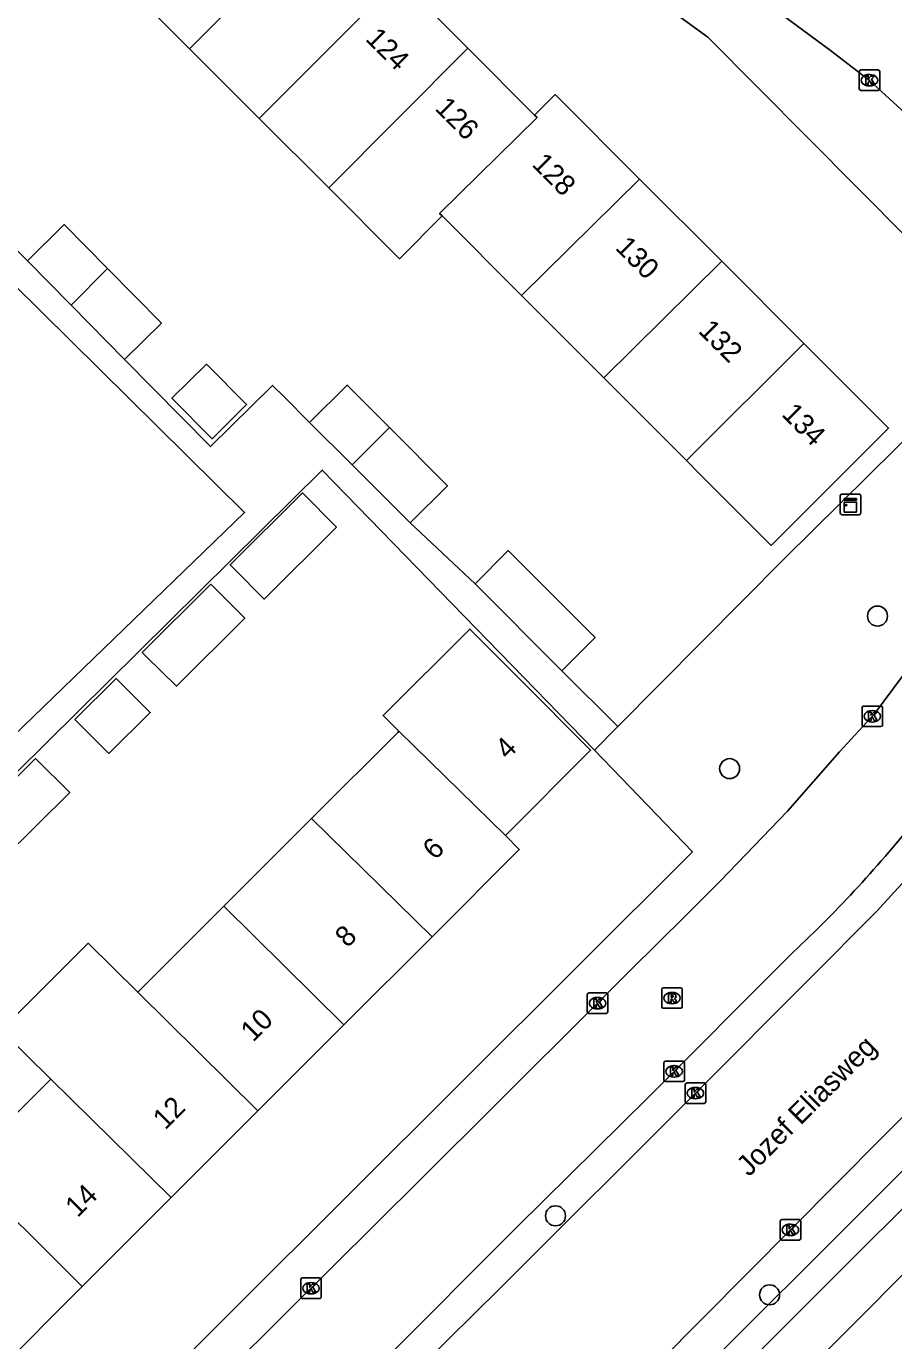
# Model space of a CAD drawing. Extents: x 159961 to 160856, y 382704 to 383353.
# Drawn here: x 160285.2 to 160327.6, y 383105 to 383169.2 of the extents above; entities that cross this region are included whole.
import ezdxf

# ---------------------------------------------------------------- set-up
doc = ezdxf.new("R2010")
doc.units = 0
for name, color, linetype in [('IMGEO_Boom', 7, 'Continuous'), ('IMGEO_Fietspad_open', 7, 'Continuous'), ('IMGEO_Kast', 7, 'Continuous'), ('IMGEO_Kolk', 7, 'Continuous'), ('IMGEO_Muur', 7, 'Continuous'), ('IMGEO_Openbare_ruimte_label', 7, 'Continuous'), ('IMGEO_Pand', 7, 'Continuous'), ('IMGEO_Pand_nummerreeks', 7, 'Continuous'), ('IMGEO_Parkeervlak_open', 7, 'Continuous'), ('IMGEO_Rijbaan_lokaal_gesloten', 7, 'Continuous'), ('IMGEO_Rijbaan_lokaal_open', 7, 'Continuous'), ('IMGEO_Rioolput', 7, 'Continuous'), ('IMGEO_Voetpad_open', 7, 'Continuous')]:
    doc.layers.add(name, color=color, linetype=linetype)

msp = doc.modelspace()

# ---------------------------------------------------------------- linework, layer by layer
at = {"layer": 'IMGEO_Boom'}
for centre in [(160326.801, 383140.398), (160319.57, 383132.943), (160311.054, 383111.092), (160321.523, 383107.23)]:
    msp.add_circle(centre, 0.489, dxfattribs=at)
at = {"layer": 'IMGEO_Fietspad_open'}
for points in [[(160359.534, 383140.192), (160355.084, 383135.582), (160349.301, 383129.494), (160346.069, 383126.243), (160333.013, 383113.184), (160320.923, 383101.092), (160266.621, 383046.833), (160203.096, 382986.199)], [(160244.662, 383029.223), (160265.151, 383048.791), (160330.202, 383113.614), (160344.403, 383127.954)]]:
    msp.add_lwpolyline(points, dxfattribs=at)
at = {"layer": 'IMGEO_Kast'}
for p, q in [((160324.978, 383145.428), (160324.978, 383146.269)), ((160324.978, 383146.269), (160324.978, 383145.428)), ((160325.053, 383146.353), (160325.894, 383146.353)), ((160325.894, 383146.353), (160325.053, 383146.353)), ((160325.978, 383146.278), (160325.978, 383145.437)), ((160325.978, 383145.437), (160325.978, 383146.278)), ((160325.903, 383145.353), (160325.062, 383145.353)), ((160325.062, 383145.353), (160325.903, 383145.353))]:
    msp.add_line(p, q, dxfattribs=at)
for points in [[(160325.173, 383146.143), (160325.773, 383146.143), (160325.773, 383146.058), (160325.173, 383146.058), (160325.173, 383146.143)], [(160325.173, 383145.968), (160325.773, 383145.968), (160325.773, 383145.479), (160325.173, 383145.479), (160325.173, 383145.968)]]:
    msp.add_lwpolyline(points, dxfattribs=at)
msp.add_circle((160325.257, 383145.817), 0.0377, dxfattribs=at)
for centre, start, end in [((160325.056, 383146.275), 92.4484, 184.28452), ((160325.056, 383146.275), 92.4484, 184.28452), ((160325.9, 383146.275), 2.4484, 94.28452), ((160325.9, 383146.275), 2.4484, 94.28452), ((160325.056, 383145.431), 182.4484, 274.28452), ((160325.056, 383145.431), 182.4484, 274.28452), ((160325.9, 383145.431), 272.4484, 4.28452), ((160325.9, 383145.431), 272.4484, 4.28452)]:
    msp.add_arc(centre, 0.0779, start, end, dxfattribs=at)
at = {"layer": 'IMGEO_Kolk'}
for p, q in [((160325.907, 383166.158), (160325.907, 383167.01)), ((160325.982, 383167.084), (160326.834, 383167.084)), ((160326.908, 383167.01), (160326.908, 383166.158)), ((160326.418, 383166.304), (160326.393, 383166.304)), ((160326.395, 383166.864), (160326.42, 383166.864)), ((160326.834, 383166.084), (160325.982, 383166.084)), ((160326.044, 383135.075), (160326.044, 383135.927)), ((160326.119, 383136.001), (160326.971, 383136.001)), ((160326.532, 383135.781), (160326.557, 383135.781)), ((160327.045, 383135.927), (160327.045, 383135.075)), ((160326.971, 383135.001), (160326.119, 383135.001)), ((160326.555, 383135.221), (160326.53, 383135.221)), ((160312.685, 383121.982), (160313.537, 383121.982)), ((160312.61, 383121.056), (160312.61, 383121.908)), ((160313.098, 383121.762), (160313.123, 383121.762)), ((160313.611, 383121.908), (160313.611, 383121.056)), ((160313.537, 383120.982), (160312.685, 383120.982)), ((160313.121, 383121.202), (160313.096, 383121.202)), ((160316.355, 383117.723), (160316.355, 383118.575)), ((160316.43, 383118.649), (160317.282, 383118.649)), ((160316.843, 383118.429), (160316.868, 383118.429)), ((160317.356, 383118.575), (160317.356, 383117.723)), ((160317.282, 383117.649), (160316.43, 383117.649)), ((160316.866, 383117.869), (160316.841, 383117.869)), ((160317.397, 383116.661), (160317.397, 383117.513)), ((160317.472, 383117.587), (160318.324, 383117.587)), ((160318.398, 383117.513), (160318.398, 383116.661)), ((160317.885, 383117.367), (160317.91, 383117.367)), ((160318.324, 383116.587), (160317.472, 383116.587)), ((160317.908, 383116.807), (160317.883, 383116.807)), ((160322.043, 383109.979), (160322.043, 383110.831)), ((160322.118, 383110.905), (160322.97, 383110.905)), ((160322.531, 383110.685), (160322.556, 383110.685)), ((160323.044, 383110.831), (160323.044, 383109.979)), ((160322.97, 383109.905), (160322.118, 383109.905)), ((160322.554, 383110.125), (160322.529, 383110.125)), ((160298.597, 383107.127), (160298.597, 383107.979)), ((160298.672, 383108.053), (160299.524, 383108.053)), ((160299.598, 383107.979), (160299.598, 383107.127)), ((160299.108, 383107.273), (160299.083, 383107.273)), ((160299.085, 383107.833), (160299.11, 383107.833)), ((160299.524, 383107.053), (160298.672, 383107.053))]:
    msp.add_line(p, q, dxfattribs=at)
for points in [[(160325.907, 383166.158), (160325.907, 383167.01)], [(160325.982, 383167.084), (160326.834, 383167.084)], [(160326.908, 383167.01), (160326.908, 383166.158)], [(160326.228, 383166.784), (160326.351, 383166.784), (160326.351, 383166.633), (160326.481, 383166.784), (160326.645, 383166.784), (160326.499, 383166.633), (160326.652, 383166.384), (160326.5, 383166.384), (160326.415, 383166.548), (160326.351, 383166.481), (160326.351, 383166.384), (160326.228, 383166.384), (160326.228, 383166.784)], [(160326.834, 383166.084), (160325.982, 383166.084)], [(160326.044, 383135.075), (160326.044, 383135.927)], [(160326.119, 383136.001), (160326.971, 383136.001)], [(160326.365, 383135.701), (160326.488, 383135.701), (160326.488, 383135.55), (160326.618, 383135.701), (160326.782, 383135.701), (160326.636, 383135.55), (160326.789, 383135.301), (160326.637, 383135.301), (160326.552, 383135.465), (160326.488, 383135.398), (160326.488, 383135.301), (160326.365, 383135.301), (160326.365, 383135.701)], [(160327.045, 383135.927), (160327.045, 383135.075)], [(160326.971, 383135.001), (160326.119, 383135.001)], [(160312.685, 383121.982), (160313.537, 383121.982)], [(160312.61, 383121.056), (160312.61, 383121.908)], [(160312.931, 383121.682), (160313.054, 383121.682), (160313.054, 383121.531), (160313.184, 383121.682), (160313.348, 383121.682), (160313.202, 383121.531), (160313.355, 383121.282), (160313.203, 383121.282), (160313.118, 383121.446), (160313.054, 383121.379), (160313.054, 383121.282), (160312.931, 383121.282), (160312.931, 383121.682)], [(160313.611, 383121.908), (160313.611, 383121.056)], [(160313.537, 383120.982), (160312.685, 383120.982)], [(160316.355, 383117.723), (160316.355, 383118.575)], [(160316.43, 383118.649), (160317.282, 383118.649)], [(160316.676, 383118.349), (160316.799, 383118.349), (160316.799, 383118.198), (160316.929, 383118.349), (160317.093, 383118.349), (160316.947, 383118.198), (160317.1, 383117.949), (160316.948, 383117.949), (160316.863, 383118.113), (160316.799, 383118.046), (160316.799, 383117.949), (160316.676, 383117.949), (160316.676, 383118.349)], [(160317.356, 383118.575), (160317.356, 383117.723)], [(160317.282, 383117.649), (160316.43, 383117.649)], [(160317.397, 383116.661), (160317.397, 383117.513)], [(160317.472, 383117.587), (160318.324, 383117.587)], [(160318.398, 383117.513), (160318.398, 383116.661)], [(160317.718, 383117.287), (160317.841, 383117.287), (160317.841, 383117.136), (160317.971, 383117.287), (160318.135, 383117.287), (160317.989, 383117.136), (160318.142, 383116.887), (160317.99, 383116.887), (160317.905, 383117.051), (160317.841, 383116.984), (160317.841, 383116.887), (160317.718, 383116.887), (160317.718, 383117.287)], [(160318.324, 383116.587), (160317.472, 383116.587)], [(160322.043, 383109.979), (160322.043, 383110.831)], [(160322.118, 383110.905), (160322.97, 383110.905)], [(160322.364, 383110.605), (160322.487, 383110.605), (160322.487, 383110.454), (160322.617, 383110.605), (160322.781, 383110.605), (160322.635, 383110.454), (160322.788, 383110.205), (160322.636, 383110.205), (160322.551, 383110.369), (160322.487, 383110.302), (160322.487, 383110.205), (160322.364, 383110.205), (160322.364, 383110.605)], [(160323.044, 383110.831), (160323.044, 383109.979)], [(160322.97, 383109.905), (160322.118, 383109.905)], [(160298.597, 383107.127), (160298.597, 383107.979)], [(160298.672, 383108.053), (160299.524, 383108.053)], [(160299.598, 383107.979), (160299.598, 383107.127)], [(160298.918, 383107.753), (160299.041, 383107.753), (160299.041, 383107.602), (160299.171, 383107.753), (160299.335, 383107.753), (160299.189, 383107.602), (160299.342, 383107.353), (160299.19, 383107.353), (160299.105, 383107.517), (160299.041, 383107.45), (160299.041, 383107.353), (160298.918, 383107.353), (160298.918, 383107.753)], [(160299.524, 383107.053), (160298.672, 383107.053)]]:
    msp.add_lwpolyline(points, dxfattribs=at)
for centre, start, end in [((160325.984, 383167.008), 91.55205, 178.44795), ((160325.984, 383167.008), 91.55205, 178.44795), ((160326.832, 383167.008), 1.55205, 88.44795), ((160326.832, 383167.008), 1.55205, 88.44795), ((160325.984, 383166.16), 181.55205, 268.44795), ((160325.984, 383166.16), 181.55205, 268.44795), ((160326.832, 383166.16), 271.55205, 358.44795), ((160326.832, 383166.16), 271.55205, 358.44795), ((160326.121, 383135.925), 91.55205, 178.44795), ((160326.121, 383135.925), 91.55205, 178.44795), ((160326.969, 383135.925), 1.55205, 88.44795), ((160326.969, 383135.925), 1.55205, 88.44795), ((160326.121, 383135.077), 181.55205, 268.44795), ((160326.121, 383135.077), 181.55205, 268.44795), ((160326.969, 383135.077), 271.55205, 358.44795), ((160326.969, 383135.077), 271.55205, 358.44795), ((160312.687, 383121.906), 91.55205, 178.44795), ((160312.687, 383121.906), 91.55205, 178.44795), ((160313.535, 383121.906), 1.55205, 88.44795), ((160313.535, 383121.906), 1.55205, 88.44795), ((160312.687, 383121.058), 181.55205, 268.44795), ((160312.687, 383121.058), 181.55205, 268.44795), ((160313.535, 383121.058), 271.55205, 358.44795), ((160313.535, 383121.058), 271.55205, 358.44795), ((160316.432, 383118.573), 91.55205, 178.44795), ((160316.432, 383118.573), 91.55205, 178.44795), ((160317.28, 383118.573), 1.55205, 88.44795), ((160317.28, 383118.573), 1.55205, 88.44795), ((160316.432, 383117.725), 181.55205, 268.44795), ((160316.432, 383117.725), 181.55205, 268.44795), ((160317.28, 383117.725), 271.55205, 358.44795), ((160317.28, 383117.725), 271.55205, 358.44795), ((160317.474, 383117.511), 91.55205, 178.44795), ((160317.474, 383117.511), 91.55205, 178.44795), ((160318.322, 383117.511), 1.55205, 88.44795), ((160318.322, 383117.511), 1.55205, 88.44795), ((160317.474, 383116.663), 181.55205, 268.44795), ((160317.474, 383116.663), 181.55205, 268.44795), ((160318.322, 383116.663), 271.55205, 358.44795), ((160318.322, 383116.663), 271.55205, 358.44795), ((160322.12, 383110.829), 91.55205, 178.44795), ((160322.12, 383110.829), 91.55205, 178.44795), ((160322.968, 383110.829), 1.55205, 88.44795), ((160322.968, 383110.829), 1.55205, 88.44795), ((160322.12, 383109.981), 181.55205, 268.44795), ((160322.12, 383109.981), 181.55205, 268.44795), ((160322.968, 383109.981), 271.55205, 358.44795), ((160322.968, 383109.981), 271.55205, 358.44795), ((160298.674, 383107.977), 91.55205, 178.44795), ((160298.674, 383107.977), 91.55205, 178.44795), ((160299.522, 383107.977), 1.55205, 88.44795), ((160299.522, 383107.977), 1.55205, 88.44795), ((160298.674, 383107.129), 181.55205, 268.44795), ((160298.674, 383107.129), 181.55205, 268.44795), ((160299.522, 383107.129), 271.55205, 358.44795), ((160299.522, 383107.129), 271.55205, 358.44795)]:
    msp.add_arc(centre, 0.0765, start, end, dxfattribs=at)
for centre, major_axis, ratio, start_param, end_param in [((160326.394, 383166.584), (-0.387, 0.002), 0.722429, 4.712389, 7.853982), ((160326.419, 383166.584), (-0.39, 0.002), 0.717154, 1.570796, 4.712389), ((160326.531, 383135.501), (-0.387, 0.002), 0.722429, 4.712389, 7.853982), ((160326.556, 383135.501), (-0.39, 0.002), 0.717154, 1.570796, 4.712389), ((160313.097, 383121.482), (-0.387, 0.002), 0.722429, 4.712389, 7.853982), ((160313.122, 383121.482), (-0.39, 0.002), 0.717154, 1.570796, 4.712389), ((160316.842, 383118.149), (-0.387, 0.002), 0.722429, 4.712389, 7.853982), ((160316.867, 383118.149), (-0.39, 0.002), 0.717154, 1.570796, 4.712389), ((160317.884, 383117.087), (-0.387, 0.002), 0.722429, 4.712389, 7.853982), ((160317.909, 383117.087), (-0.39, 0.002), 0.717154, 1.570796, 4.712389), ((160322.53, 383110.405), (-0.387, 0.002), 0.722429, 4.712389, 7.853982), ((160322.555, 383110.405), (-0.39, 0.002), 0.717154, 1.570796, 4.712389), ((160299.084, 383107.553), (-0.387, 0.002), 0.722429, 4.712389, 7.853982), ((160299.109, 383107.553), (-0.39, 0.002), 0.717154, 1.570796, 4.712389)]:
    msp.add_ellipse(centre, major_axis=major_axis, ratio=ratio, start_param=start_param, end_param=end_param, dxfattribs=at)
at = {"layer": 'IMGEO_Muur'}
msp.add_lwpolyline([(160314.099, 383134.997), (160322.256, 383143.204)], dxfattribs=at)
at = {"layer": 'IMGEO_Pand'}
for points in [[(160299.977, 383174.932), (160293.165, 383168.113)], [(160293.165, 383168.113), (160289.769, 383171.508)], [(160296.568, 383164.711), (160303.377, 383171.533)], [(160303.377, 383171.533), (160306.77, 383168.141)], [(160296.568, 383164.711), (160293.165, 383168.113)], [(160306.77, 383168.141), (160299.964, 383161.316)], [(160306.77, 383168.141), (160310.036, 383164.877)], [(160310.036, 383164.877), (160311.04, 383165.881), (160311.168, 383165.754), (160315.169, 383161.754)], [(160299.964, 383161.316), (160296.568, 383164.711)], [(160310.036, 383164.877), (160310.155, 383164.758), (160305.387, 383160.068), (160305.507, 383159.948)], [(160305.507, 383159.948), (160303.421, 383157.861), (160303.283, 383157.999), (160299.964, 383161.316)], [(160309.397, 383156.059), (160315.169, 383161.754)], [(160315.169, 383161.754), (160319.183, 383157.74)], [(160309.397, 383156.059), (160305.507, 383159.948)], [(160289.147, 383157.384), (160287.032, 383159.527), (160285.234, 383157.752)], [(160285.234, 383157.752), (160287.364, 383155.593)], [(160287.364, 383155.593), (160289.147, 383157.384)], [(160289.147, 383157.384), (160291.785, 383154.711), (160289.986, 383152.936)], [(160319.183, 383157.74), (160313.424, 383152.033)], [(160319.183, 383157.74), (160323.205, 383153.719)], [(160313.424, 383152.033), (160309.397, 383156.059)], [(160289.986, 383152.936), (160287.364, 383155.593)], [(160323.205, 383153.719), (160327.339, 383149.587), (160321.607, 383143.853), (160318.071, 383147.388), (160317.458, 383148.001)], [(160317.458, 383148.001), (160323.205, 383153.719)], [(160293.985, 383152.715), (160295.951, 383150.74), (160294.266, 383149.063), (160292.3, 383151.038), (160293.985, 383152.715)], [(160299.029, 383149.854), (160300.869, 383151.685), (160302.938, 383149.607)], [(160317.458, 383148.001), (160313.424, 383152.033)], [(160301.117, 383147.793), (160299.029, 383149.854)], [(160301.117, 383147.793), (160301.225, 383147.9), (160302.861, 383149.53), (160302.938, 383149.607)], [(160302.938, 383149.607), (160305.77, 383146.764), (160303.951, 383144.952)], [(160303.951, 383144.952), (160301.117, 383147.793)], [(160295.34, 383142.7), (160296.806, 383141.232), (160300.341, 383144.749), (160298.684, 383146.416), (160295.144, 383142.896), (160295.34, 383142.7)], [(160307.119, 383141.978), (160308.737, 383143.597), (160312.99, 383139.346), (160311.372, 383137.727)], [(160291.045, 383138.429), (160292.528, 383136.976), (160295.859, 383140.289), (160294.196, 383141.954), (160290.847, 383138.623), (160291.045, 383138.429)], [(160311.372, 383137.727), (160307.119, 383141.978)], [(160303.402, 383134.774), (160302.626, 383135.533), (160306.859, 383139.763), (160309.238, 383137.381), (160312.773, 383133.844), (160308.606, 383129.681)], [(160287.546, 383135.34), (160289.218, 383133.685), (160291.237, 383135.692), (160289.565, 383137.348), (160287.546, 383135.34)], [(160299.13, 383130.506), (160303.338, 383134.71), (160303.402, 383134.774)], [(160308.606, 383129.681), (160303.402, 383134.774)], [(160284.034, 383128.529), (160287.304, 383131.781), (160285.631, 383133.437), (160282.359, 383130.183)], [(160294.843, 383126.222), (160299.13, 383130.506)], [(160305.023, 383124.732), (160299.13, 383130.506)], [(160308.606, 383129.681), (160309.285, 383128.991), (160305.023, 383124.732)], [(160290.633, 383122.016), (160294.843, 383126.222)], [(160294.843, 383126.222), (160300.708, 383120.421)], [(160305.023, 383124.732), (160300.708, 383120.421)], [(160286.382, 383117.768), (160283.949, 383120.158), (160288.206, 383124.411), (160290.633, 383122.016)], [(160296.504, 383116.221), (160290.633, 383122.016)], [(160300.708, 383120.421), (160296.504, 383116.221)], [(160282.056, 383113.446), (160286.382, 383117.768)], [(160286.382, 383117.768), (160292.265, 383111.986)], [(160296.504, 383116.221), (160292.265, 383111.986)], [(160287.91, 383107.635), (160282.056, 383113.446)], [(160292.265, 383111.986), (160287.91, 383107.635)], [(160287.91, 383107.635), (160283.659, 383103.387), (160282.965, 383104.083)]]:
    msp.add_lwpolyline(points, dxfattribs=at)
at = {"layer": 'IMGEO_Parkeervlak_open'}
msp.add_lwpolyline([(160260.54, 383046.135), (160265.346, 383050.749), (160286.446, 383071.777), (160313.927, 383099.222), (160330.504, 383115.762), (160340.966, 383126.2)], dxfattribs=at)
at = {"layer": 'IMGEO_Rijbaan_lokaal_gesloten'}
for points in [[(160283.542, 383092.054), (160286.471, 383094.979), (160291.852, 383100.352), (160295.024, 383103.505), (160300.398, 383108.847), (160302.054, 383110.493), (160304.709, 383113.133), (160307.97, 383116.373), (160313.267, 383121.64), (160314.713, 383123.076), (160317.426, 383125.773), (160318.817, 383127.156), (160319.117, 383127.466), (160322.392, 383130.859), (160324.944, 383133.756), (160326.653, 383135.616), (160328.441, 383138.034), (160332.911, 383143.971)], [(160262.97, 383050.94), (160286.618, 383074.417), (160308.497, 383096.209), (160311.713, 383099.5), (160329.197, 383117.105), (160330.605, 383118.522), (160341.562, 383129.426)], [(160326.53, 383125.733), (160323.63, 383122.827), (160317.799, 383116.986), (160308.34, 383107.547), (160303.301, 383102.567), (160299.87, 383099.011), (160287.105, 383086.228), (160269.578, 383068.725), (160257.319, 383056.597)], [(160252.423, 383054.693), (160253.564, 383055.617), (160254.7, 383056.547), (160256.492, 383058.098), (160258.244, 383059.694), (160259.545, 383060.959), (160260.81, 383062.259), (160264.932, 383066.316), (160275.283, 383076.626), (160285.724, 383087.065), (160294.588, 383095.902), (160298.008, 383099.331), (160302.578, 383103.945), (160309.183, 383110.548), (160315.589, 383116.881), (160322.474, 383123.785)]]:
    msp.add_lwpolyline(points, dxfattribs=at)
for centre, radius, start, end in [((160281.16, 383168.393), 60.801, 312.8046, 321.29906), ((160276.702, 383173.218), 68.831, 316.37919, 321.55424)]:
    msp.add_arc(centre, radius, start, end, dxfattribs=at)
at = {"layer": 'IMGEO_Rijbaan_lokaal_open'}
msp.add_lwpolyline([(160332.033, 383161.246), (160330.856, 383162.431), (160328.732, 383164.433), (160326.417, 383166.576), (160324.506, 383168.031), (160320.836, 383170.751), (160317.004, 383173.543)], dxfattribs=at)
at = {"layer": 'IMGEO_Rioolput'}
for p, q in [((160316.251, 383121.305), (160316.251, 383122.157)), ((160316.326, 383122.231), (160317.178, 383122.231)), ((160316.739, 383122.011), (160316.764, 383122.011)), ((160317.252, 383122.157), (160317.252, 383121.305)), ((160316.762, 383121.451), (160316.737, 383121.451)), ((160317.178, 383121.231), (160316.326, 383121.231))]:
    msp.add_line(p, q, dxfattribs=at)
for points in [[(160316.251, 383121.305), (160316.251, 383122.157)], [(160316.326, 383122.231), (160317.178, 383122.231)], [(160317.252, 383122.157), (160317.252, 383121.305)], [(160316.84, 383121.929), (160316.588, 383121.931), (160316.588, 383121.531)], [(160316.588, 383121.531), (160316.712, 383121.531), (160316.712, 383121.693), (160316.723, 383121.693)], [(160316.766, 383121.85), (160316.712, 383121.85), (160316.712, 383121.769)], [(160316.712, 383121.769), (160316.764, 383121.769)], [(160316.77, 383121.664), (160316.841, 383121.531), (160316.981, 383121.531), (160316.916, 383121.657)], [(160317.178, 383121.231), (160316.326, 383121.231)]]:
    msp.add_lwpolyline(points, dxfattribs=at)
for centre, radius, start, end in [((160316.328, 383122.155), 0.0765, 91.55205, 178.44795), ((160316.328, 383122.155), 0.0765, 91.55205, 178.44795), ((160317.176, 383122.155), 0.0765, 1.55205, 88.44795), ((160317.176, 383122.155), 0.0765, 1.55205, 88.44795), ((160316.722, 383121.64), 0.0533, 26.02933, 88.69889), ((160316.748, 383121.958), 0.19, 274.7715, 282.96867), ((160316.772, 383121.754), 0.0964, 77.00612, 93.18647), ((160316.786, 383121.811), 0.0378, 276.66336, 79.67722), ((160316.839, 383121.819), 0.109, 350.36119, 89.41601), ((160316.837, 383121.819), 0.112, 277.58423, 350.98172), ((160316.821, 383121.604), 0.108, 29.51342, 73.79051), ((160316.328, 383121.307), 0.0765, 181.55205, 268.44795), ((160316.328, 383121.307), 0.0765, 181.55205, 268.44795), ((160317.176, 383121.307), 0.0765, 271.55205, 358.44795), ((160317.176, 383121.307), 0.0765, 271.55205, 358.44795)]:
    msp.add_arc(centre, radius, start, end, dxfattribs=at)
for centre, major_axis, ratio, start_param, end_param in [((160316.738, 383121.731), (-0.387, 0.002), 0.722429, 4.712389, 7.853982), ((160316.763, 383121.731), (-0.39, 0.002), 0.717154, 1.570796, 4.712389)]:
    msp.add_ellipse(centre, major_axis=major_axis, ratio=ratio, start_param=start_param, end_param=end_param, dxfattribs=at)
at = {"layer": 'IMGEO_Voetpad_open'}
for points in [[(160333.148, 383153.955), (160318.511, 383168.69), (160311.395, 383173.873)], [(160283.519, 383133.562), (160295.852, 383145.458), (160274.571, 383166.453)], [(160285.234, 383157.752), (160283.977, 383159.026), (160282.69, 383160.33)], [(160314.099, 383134.997), (160322.256, 383143.204), (160333.148, 383153.955)], [(160299.029, 383149.854), (160297.796, 383151.092), (160297.221, 383151.669), (160294.189, 383148.677), (160289.986, 383152.936)], [(160268.029, 383117.389), (160269.177, 383118.534), (160269.731, 383117.974), (160299.647, 383147.532), (160312.955, 383133.845)], [(160307.119, 383141.978), (160303.951, 383144.952)], [(160314.099, 383134.997), (160311.372, 383137.727)], [(160312.955, 383133.845), (160314.099, 383134.997)], [(160248.572, 383060.664), (160250.829, 383062.553), (160255.939, 383067.31), (160317.749, 383128.872), (160312.955, 383133.845)]]:
    msp.add_lwpolyline(points, dxfattribs=at)

# ---------------------------------------------------------------- texts
at = {"layer": 'IMGEO_Openbare_ruimte_label'}
msp.add_text('Jozef Eliasweg', height=1, rotation=45, dxfattribs=at).set_placement((160320.515, 383112.968))
at = {"layer": 'IMGEO_Pand_nummerreeks'}
for s, rotation, p in [('124', 315.01013, (160301.715, 383168.557)), ('126', 315.01135, (160305.11, 383165.164)), ('128', 315.01135, (160309.851, 383162.431)), ('130', 315.00879, (160313.926, 383158.358)), ('132', 315.00879, (160317.997, 383154.288)), ('134', 315.00879, (160322.072, 383150.214)), ('4', 44.97146, (160308.711, 383133.349)), ('6', 44.97719, (160305.165, 383128.437)), ('8', 44.97438, (160300.88, 383124.155)), ('10', 44.97438, (160296.264, 383119.545)), ('12', 44.97438, (160291.972, 383115.257)), ('14', 44.97438, (160287.686, 383110.974))]:
    msp.add_text(s, height=1, rotation=rotation, dxfattribs=at).set_placement(p)

doc.saveas('drawing.dxf')
